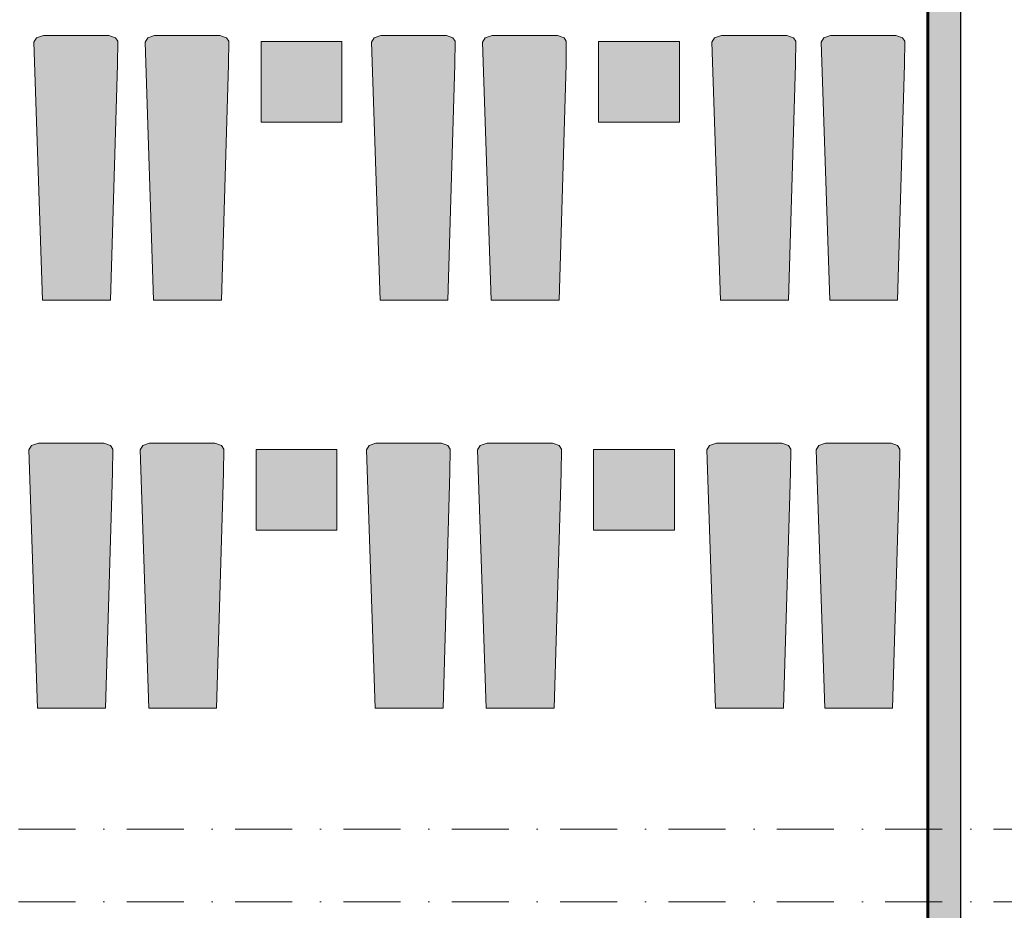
# Model space of a CAD drawing. Header units: millimetres. Extents: x -59761 to 112741, y -57975 to 46221.
# Tile 403 of 421: x 90401 to 96493, y -18052 to -12538. Entities that reach past the tile are written whole.
import ezdxf

# ---------------------------------------------------------------- set-up
doc = ezdxf.new("R2010")
doc.units = ezdxf.units.MM
for name, pattern in [('короткая штриховая', [282.222222, 141.111111, -141.111111]), ('Штриховая', [564.444447, 282.222223, -282.222223]), ('Штрихпунктирная', [670.277762, 352.777767, -176.388884, 0, -141.111112])]:
    doc.linetypes.add(name, pattern=pattern)
for name, color, linetype in [('Интерьер - лежаки 2', 7, 'Continuous'), ('Конструктив - ГКЛ', 7, 'Continuous'), ('Конструктив - Стены Внутр сущ.', 7, 'Continuous'), ('Элемент модели - Границы зон', 7, 'Continuous'), ('Элемент Модели - Зона', 7, 'Continuous'), ('Элемент Модели - Оси', 2, 'Continuous')]:
    doc.layers.add(name, color=color, linetype=linetype)

msp = doc.modelspace()

# ---------------------------------------------------------------- hatches: boundary and pattern name
at = {"layer": 'Интерьер - лежаки 2', "linetype": 'Continuous', "lineweight": 0}
for points in [[(91005.05, -12815.6), (91006.9, -12670.44), (90992.78, -12648.99), (90952.05, -12634.49), (90547.19, -12634.45), (90505.32, -12648.99), (90488.62, -12675.85), (90542.05, -14274.5), (90962.05, -14274.5)], [(91692.45, -12815.6), (91694.29, -12670.44), (91680.18, -12648.99), (91639.45, -12634.49), (91234.58, -12634.45), (91192.72, -12648.99), (91176.01, -12675.85), (91229.45, -14274.5), (91649.45, -14274.5)], [(92393.99, -13172.53), (92393.99, -12672.53), (91893.99, -12672.53), (91893.99, -13172.53)], [(93093.72, -12815.6), (93095.57, -12670.44), (93081.45, -12648.99), (93040.72, -12634.49), (92635.86, -12634.45), (92593.99, -12648.99), (92577.28, -12675.85), (92630.72, -14274.5), (93050.72, -14274.5)], [(93781.12, -12815.6), (93782.96, -12670.44), (93768.85, -12648.99), (93728.12, -12634.49), (93323.25, -12634.45), (93281.39, -12648.99), (93264.68, -12675.85), (93318.12, -14274.5), (93738.12, -14274.5)], [(94482.66, -13172.53), (94482.66, -12672.53), (93982.66, -12672.53), (93982.66, -13172.53)], [(95200.44, -12815.6), (95202.28, -12670.44), (95188.17, -12648.99), (95147.44, -12634.49), (94742.57, -12634.45), (94700.71, -12648.99), (94684, -12675.85), (94737.44, -14274.5), (95157.44, -14274.5)], [(95875.91, -12815.6), (95877.75, -12670.44), (95863.64, -12648.99), (95822.91, -12634.49), (95418.04, -12634.45), (95376.17, -12648.99), (95359.47, -12675.85), (95412.91, -14274.5), (95832.91, -14274.5)], [(90974.32, -15341.1), (90976.17, -15195.95), (90962.05, -15174.5), (90921.32, -15159.99), (90516.46, -15159.95), (90474.59, -15174.5), (90457.88, -15201.35), (90511.32, -16800), (90931.32, -16800)], [(91661.72, -15341.1), (91663.56, -15195.95), (91649.45, -15174.5), (91608.72, -15159.99), (91203.85, -15159.95), (91161.99, -15174.5), (91145.28, -15201.35), (91198.72, -16800), (91618.72, -16800)], [(93062.99, -15341.1), (93064.83, -15195.95), (93050.72, -15174.5), (93009.99, -15159.99), (92605.13, -15159.95), (92563.26, -15174.5), (92546.55, -15201.35), (92599.99, -16800), (93019.99, -16800)], [(93750.39, -15341.1), (93752.23, -15195.95), (93738.12, -15174.5), (93697.39, -15159.99), (93292.52, -15159.95), (93250.65, -15174.5), (93233.95, -15201.35), (93287.39, -16800), (93707.39, -16800)], [(95169.71, -15341.1), (95171.55, -15195.95), (95157.44, -15174.5), (95116.71, -15159.99), (94711.84, -15159.95), (94669.98, -15174.5), (94653.27, -15201.35), (94706.71, -16800), (95126.71, -16800)], [(95845.17, -15341.1), (95847.02, -15195.95), (95832.91, -15174.5), (95792.17, -15159.99), (95387.31, -15159.95), (95345.44, -15174.5), (95328.74, -15201.35), (95382.17, -16800), (95802.17, -16800)], [(92363.26, -15698.03), (92363.26, -15198.03), (91863.26, -15198.03), (91863.26, -15698.03)], [(94451.93, -15698.03), (94451.93, -15198.03), (93951.93, -15198.03), (93951.93, -15698.03)]]:
    msp.add_hatch(color=255, dxfattribs=at).paths.add_polyline_path(points)
at = {"layer": 'Конструктив - ГКЛ', "linetype": 'Continuous', "lineweight": 5}
msp.add_hatch(color=9, dxfattribs=at).paths.add_polyline_path([(96025, -35674.94), (96025, -5680), (96013, -5680), (96013, -35674.94)])
at = {"layer": 'Конструктив - Стены Внутр сущ.', "linetype": 'Continuous', "lineweight": 15}
for points in [[(96025, 5300.07), (96025, -18000), (96225, -18000), (96225, 5300.07)], [(96225, -43179.94), (96225, -18000), (96025, -18000), (96025, -43179.94)]]:
    msp.add_hatch(color=7, dxfattribs=at).paths.add_polyline_path(points)

# ---------------------------------------------------------------- linework, layer by layer
at = {"layer": 'Интерьер - лежаки 2', "color": 7, "linetype": 'Continuous', "lineweight": 5}
for p, q in [((91893.99, -13172.53), (91893.99, -12672.53)), ((91893.99, -12672.53), (92393.99, -12672.53)), ((92393.99, -12672.53), (92393.99, -13172.53)), ((93982.66, -13172.53), (93982.66, -12672.53)), ((93982.66, -12672.53), (94482.66, -12672.53)), ((94482.66, -12672.53), (94482.66, -13172.53)), ((92393.99, -13172.53), (91893.99, -13172.53)), ((94482.66, -13172.53), (93982.66, -13172.53)), ((91863.26, -15698.03), (91863.26, -15198.03)), ((91863.26, -15198.03), (92363.26, -15198.03)), ((92363.26, -15198.03), (92363.26, -15698.03)), ((93951.93, -15698.03), (93951.93, -15198.03)), ((93951.93, -15198.03), (94451.93, -15198.03)), ((94451.93, -15198.03), (94451.93, -15698.03)), ((92363.26, -15698.03), (91863.26, -15698.03)), ((94451.93, -15698.03), (93951.93, -15698.03))]:
    msp.add_line(p, q, dxfattribs=at)
at = {"layer": 'Интерьер - лежаки 2', "color": 7, "linetype": 'Continuous', "lineweight": 5, "flags": 128}
for points in [[(91005.05, -12815.6), (91006.9, -12670.44), (90992.78, -12648.99), (90952.05, -12634.49), (90547.19, -12634.45), (90505.32, -12648.99), (90488.62, -12675.85), (90542.05, -14274.5), (90962.05, -14274.5)], [(91692.45, -12815.6), (91694.29, -12670.44), (91680.18, -12648.99), (91639.45, -12634.49), (91234.58, -12634.45), (91192.72, -12648.99), (91176.01, -12675.85), (91229.45, -14274.5), (91649.45, -14274.5)], [(93093.72, -12815.6), (93095.57, -12670.44), (93081.45, -12648.99), (93040.72, -12634.49), (92635.86, -12634.45), (92593.99, -12648.99), (92577.28, -12675.85), (92630.72, -14274.5), (93050.72, -14274.5)], [(93781.12, -12815.6), (93782.96, -12670.44), (93768.85, -12648.99), (93728.12, -12634.49), (93323.25, -12634.45), (93281.39, -12648.99), (93264.68, -12675.85), (93318.12, -14274.5), (93738.12, -14274.5)], [(95200.44, -12815.6), (95202.28, -12670.44), (95188.17, -12648.99), (95147.44, -12634.49), (94742.57, -12634.45), (94700.71, -12648.99), (94684, -12675.85), (94737.44, -14274.5), (95157.44, -14274.5)], [(95875.91, -12815.6), (95877.75, -12670.44), (95863.64, -12648.99), (95822.91, -12634.49), (95418.04, -12634.45), (95376.17, -12648.99), (95359.47, -12675.85), (95412.91, -14274.5), (95832.91, -14274.5)], [(90974.32, -15341.1), (90976.17, -15195.95), (90962.05, -15174.5), (90921.32, -15159.99), (90516.46, -15159.95), (90474.59, -15174.5), (90457.88, -15201.35), (90511.32, -16800), (90931.32, -16800)], [(91661.72, -15341.1), (91663.56, -15195.95), (91649.45, -15174.5), (91608.72, -15159.99), (91203.85, -15159.95), (91161.99, -15174.5), (91145.28, -15201.35), (91198.72, -16800), (91618.72, -16800)], [(93062.99, -15341.1), (93064.83, -15195.95), (93050.72, -15174.5), (93009.99, -15159.99), (92605.13, -15159.95), (92563.26, -15174.5), (92546.55, -15201.35), (92599.99, -16800), (93019.99, -16800)], [(93750.39, -15341.1), (93752.23, -15195.95), (93738.12, -15174.5), (93697.39, -15159.99), (93292.52, -15159.95), (93250.65, -15174.5), (93233.95, -15201.35), (93287.39, -16800), (93707.39, -16800)], [(95169.71, -15341.1), (95171.55, -15195.95), (95157.44, -15174.5), (95116.71, -15159.99), (94711.84, -15159.95), (94669.98, -15174.5), (94653.27, -15201.35), (94706.71, -16800), (95126.71, -16800)], [(95845.17, -15341.1), (95847.02, -15195.95), (95832.91, -15174.5), (95792.17, -15159.99), (95387.31, -15159.95), (95345.44, -15174.5), (95328.74, -15201.35), (95382.17, -16800), (95802.17, -16800)]]:
    msp.add_lwpolyline(points, close=True, dxfattribs=at)
at = {"layer": 'Конструктив - ГКЛ', "color": 7, "linetype": 'Continuous', "lineweight": 30, "flags": 128}
for points in [[(96013, -5680), (96013, -35674.94)], [(96025, -35674.94), (96025, -5680)]]:
    msp.add_lwpolyline(points, dxfattribs=at)
at = {"layer": 'Конструктив - Стены Внутр сущ.', "color": 7, "linetype": 'Continuous', "lineweight": 30, "flags": 128}
for points in [[(96225, -18000), (96225, 5500.07)], [(96025, 5300.07), (96025, -18000)], [(96025, -18000), (96025, -43179.94)], [(96225, -43179.94), (96225, -18000)]]:
    msp.add_lwpolyline(points, dxfattribs=at)
at = {"layer": 'Элемент модели - Границы зон', "color": 7, "linetype": 'короткая штриховая', "lineweight": 15}
msp.add_lwpolyline([(75850, -35699.94), (75850, -16794.88), (77696.33, -16794.88), (77696.33, -14421.89), (79332.5, -14421.89), (79332.5, -11247.67), (77696.33, -11247.67), (77696.33, -9000), (80700, -9000), (80700, -9300), (81300, -9300), (81300, -9000), (89700, -9000), (89700, -9300), (90300, -9300), (90300, -9000), (94825, -9000), (96025, -9000), (96025, -18150)], dxfattribs=at)
at = {"layer": 'Элемент Модели - Зона', "color": 253, "linetype": 'Штриховая', "lineweight": 15, "flags": 128}
msp.add_lwpolyline([(75850, -35690.78), (75850, -35699.94), (77410, -35699.94), (77410, -35679.94), (80725, -35679.94), (80725, -29900), (80700, -29900), (80700, -28400), (80725, -28400), (80725, -27750), (80650, -27750), (80650, -26250), (80725, -26250), (80725, -25600), (80700, -25600), (80700, -24100), (80725, -24100), (80725, -18300), (80700, -18300), (80700, -17700), (81300, -17700), (81300, -18175), (89700, -18175), (89700, -17700), (90300, -17700), (90300, -18175), (96025, -18175), (96025, -9000), (93380.68, -9000), (90300, -9000), (90300, -9300), (89700, -9300), (89700, -9000), (81300, -9000), (81300, -9300), (80700, -9300), (80700, -9000), (77696.33, -9000), (77696.33, -11247.67), (79332.5, -11247.67), (79332.5, -14421.89), (77696.33, -14421.89), (77696.33, -16794.88), (75850, -16794.88)], close=True, dxfattribs=at)
at = {"layer": 'Элемент Модели - Оси', "color": 7, "linetype": 'Штрихпунктирная', "lineweight": 15}
for p, q in [((-57760.58, -17550), (110650, -17550)), ((-57760.58, -18000), (110650, -18000))]:
    msp.add_line(p, q, dxfattribs=at)

doc.saveas('drawing.dxf')
